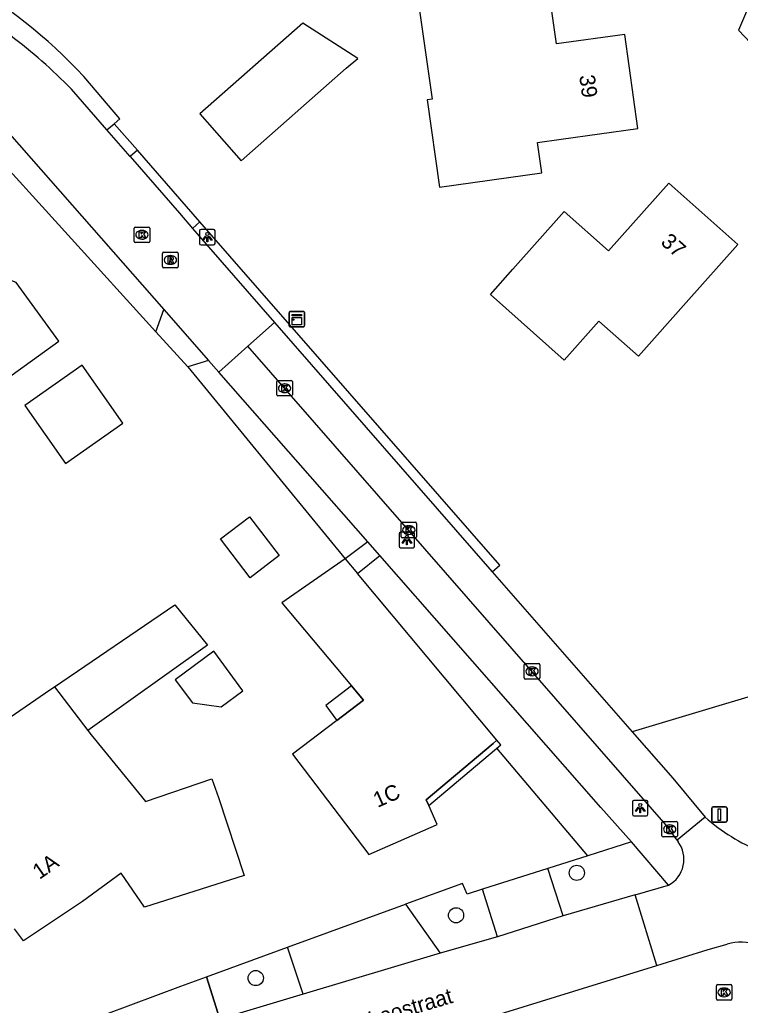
# Model space of a CAD drawing. Extents: x 162880 to 165536, y 384011 to 385179.
# Drawn here: x 164387.6 to 164434.1, y 384566.2 to 384629.8 of the extents above; entities that cross this region are included whole.
import ezdxf

# ---------------------------------------------------------------- set-up
doc = ezdxf.new("R2010")
doc.units = 0
for name, color, linetype in [('IMGEO_Boom', 7, 'Continuous'), ('IMGEO_Fietspad_open', 7, 'Continuous'), ('IMGEO_Groenvoorziening', 7, 'Continuous'), ('IMGEO_Hek', 7, 'Continuous'), ('IMGEO_Kast', 7, 'Continuous'), ('IMGEO_Kolk', 7, 'Continuous'), ('IMGEO_Lichtpunt', 7, 'Continuous'), ('IMGEO_Openbare_ruimte_label', 7, 'Continuous'), ('IMGEO_Pand', 7, 'Continuous'), ('IMGEO_Pand_nummerreeks', 7, 'Continuous'), ('IMGEO_Pand_overbouw', 7, 'Continuous'), ('IMGEO_Rijbaan_lokaal_gesloten', 7, 'Continuous'), ('IMGEO_Rijbaan_lokaal_open', 7, 'Continuous'), ('IMGEO_Rioolput', 7, 'Continuous'), ('IMGEO_Verkeersbordpaal', 7, 'Continuous'), ('IMGEO_Voetpad_open', 7, 'Continuous')]:
    doc.layers.add(name, color=color, linetype=linetype)

msp = doc.modelspace()

# ---------------------------------------------------------------- linework, layer by layer
at = {"layer": 'IMGEO_Boom'}
for centre in [(164423.527, 384574.764), (164415.745, 384572.029), (164402.832, 384567.983)]:
    msp.add_circle(centre, 0.489, dxfattribs=at)
at = {"layer": 'IMGEO_Fietspad_open'}
for points in [[(164404.035, 384610.25), (164418.078, 384594.182)], [(164429.988, 384576.87), (164429.286, 384577.838), (164402.314, 384608.718)], [(164418.078, 384594.182), (164427.093, 384583.867)], [(164427.093, 384583.867), (164429.719, 384580.862), (164431.808, 384578.35)]]:
    msp.add_lwpolyline(points, dxfattribs=at)
at = {"layer": 'IMGEO_Groenvoorziening'}
for points in [[(164372.988, 384627.356), (164380.322, 384624.675), (164382.861, 384623.493), (164385.057, 384622.108), (164396.389, 384609.653)], [(164393.707, 384623.057), (164394.068, 384623.372), (164391.741, 384626.106)], [(164393.241, 384622.656), (164393.707, 384623.057)], [(164393.707, 384623.057), (164395.199, 384621.35)], [(164418.078, 384594.182), (164418.568, 384594.61), (164399.23, 384616.737)], [(164398.45, 384607.388), (164408.589, 384595.018)], [(164410.054, 384596.111), (164408.589, 384595.018)], [(164409.395, 384594.054), (164410.838, 384595.218)], [(164439.703, 384587.637), (164427.093, 384583.867)], [(164424.241, 384575.864), (164418.378, 384582.813), (164418.628, 384583.024), (164418.37, 384583.325)], [(164427.049, 384576.756), (164424.241, 384575.864)], [(164424.241, 384575.864), (164421.654, 384575.042)], [(164417.442, 384573.704), (164416.471, 384573.395), (164416.162, 384574.089), (164412.48, 384572.749)], [(164399.667, 384568.063), (164404.871, 384569.965)]]:
    msp.add_lwpolyline(points, dxfattribs=at)
msp.add_arc((164368.28, 384604.499), 31.895, 42.64399, 61.10007, dxfattribs=at)
at = {"layer": 'IMGEO_Hek'}
for points in [[(164405.884, 384566.935), (164404.871, 384569.965)], [(164400.519, 384565.336), (164399.667, 384568.063)]]:
    msp.add_lwpolyline(points, dxfattribs=at)
at = {"layer": 'IMGEO_Kast'}
for p, q in [((164404.979, 384610.037), (164404.979, 384610.878)), ((164404.979, 384610.878), (164404.979, 384610.037)), ((164405.054, 384610.962), (164405.895, 384610.962)), ((164405.895, 384610.962), (164405.054, 384610.962)), ((164405.979, 384610.887), (164405.979, 384610.046)), ((164405.979, 384610.046), (164405.979, 384610.887)), ((164405.904, 384609.962), (164405.063, 384609.962)), ((164405.063, 384609.962), (164405.904, 384609.962))]:
    msp.add_line(p, q, dxfattribs=at)
for points in [[(164405.174, 384610.752), (164405.774, 384610.752), (164405.774, 384610.667), (164405.174, 384610.667), (164405.174, 384610.752)], [(164405.174, 384610.577), (164405.774, 384610.577), (164405.774, 384610.088), (164405.174, 384610.088), (164405.174, 384610.577)]]:
    msp.add_lwpolyline(points, dxfattribs=at)
msp.add_circle((164405.258, 384610.426), 0.0377, dxfattribs=at)
for centre, start, end in [((164405.057, 384610.884), 92.4484, 184.28452), ((164405.057, 384610.884), 92.4484, 184.28452), ((164405.901, 384610.884), 2.4484, 94.28452), ((164405.901, 384610.884), 2.4484, 94.28452), ((164405.057, 384610.04), 182.4484, 274.28452), ((164405.057, 384610.04), 182.4484, 274.28452), ((164405.901, 384610.04), 272.4484, 4.28452), ((164405.901, 384610.04), 272.4484, 4.28452)]:
    msp.add_arc(centre, 0.0779, start, end, dxfattribs=at)
at = {"layer": 'IMGEO_Kolk'}
for p, q in [((164394.993, 384615.472), (164394.993, 384616.324)), ((164395.068, 384616.398), (164395.92, 384616.398)), ((164395.481, 384616.178), (164395.506, 384616.178)), ((164395.994, 384616.324), (164395.994, 384615.472)), ((164395.504, 384615.618), (164395.479, 384615.618)), ((164395.92, 384615.398), (164395.068, 384615.398)), ((164404.189, 384605.582), (164404.189, 384606.434)), ((164404.264, 384606.508), (164405.116, 384606.508)), ((164404.677, 384606.288), (164404.702, 384606.288)), ((164405.19, 384606.434), (164405.19, 384605.582)), ((164405.116, 384605.508), (164404.264, 384605.508)), ((164404.7, 384605.728), (164404.675, 384605.728)), ((164412.199, 384596.438), (164412.199, 384597.29)), ((164412.274, 384597.364), (164413.126, 384597.364)), ((164412.687, 384597.144), (164412.712, 384597.144)), ((164413.2, 384597.29), (164413.2, 384596.438)), ((164412.71, 384596.584), (164412.685, 384596.584)), ((164413.126, 384596.364), (164412.274, 384596.364)), ((164420.144, 384587.331), (164420.144, 384588.183)), ((164420.219, 384588.257), (164421.071, 384588.257)), ((164421.145, 384588.183), (164421.145, 384587.331)), ((164420.632, 384588.037), (164420.657, 384588.037)), ((164421.071, 384587.257), (164420.219, 384587.257)), ((164420.655, 384587.477), (164420.63, 384587.477)), ((164429.091, 384578.077), (164429.943, 384578.077)), ((164429.016, 384577.151), (164429.016, 384578.003)), ((164429.504, 384577.857), (164429.529, 384577.857)), ((164430.017, 384578.003), (164430.017, 384577.151)), ((164429.943, 384577.077), (164429.091, 384577.077)), ((164429.527, 384577.297), (164429.502, 384577.297)), ((164432.525, 384566.633), (164432.525, 384567.485)), ((164432.6, 384567.559), (164433.452, 384567.559)), ((164433.013, 384567.339), (164433.038, 384567.339)), ((164433.526, 384567.485), (164433.526, 384566.633)), ((164433.036, 384566.779), (164433.011, 384566.779)), ((164433.452, 384566.559), (164432.6, 384566.559))]:
    msp.add_line(p, q, dxfattribs=at)
for points in [[(164394.993, 384615.472), (164394.993, 384616.324)], [(164395.068, 384616.398), (164395.92, 384616.398)], [(164395.994, 384616.324), (164395.994, 384615.472)], [(164395.314, 384616.098), (164395.437, 384616.098), (164395.437, 384615.947), (164395.567, 384616.098), (164395.731, 384616.098), (164395.585, 384615.947), (164395.738, 384615.698), (164395.586, 384615.698), (164395.501, 384615.862), (164395.437, 384615.795), (164395.437, 384615.698), (164395.314, 384615.698), (164395.314, 384616.098)], [(164395.92, 384615.398), (164395.068, 384615.398)], [(164404.189, 384605.582), (164404.189, 384606.434)], [(164404.264, 384606.508), (164405.116, 384606.508)], [(164404.51, 384606.208), (164404.633, 384606.208), (164404.633, 384606.057), (164404.763, 384606.208), (164404.927, 384606.208), (164404.781, 384606.057), (164404.934, 384605.808), (164404.782, 384605.808), (164404.697, 384605.972), (164404.633, 384605.905), (164404.633, 384605.808), (164404.51, 384605.808), (164404.51, 384606.208)], [(164405.19, 384606.434), (164405.19, 384605.582)], [(164405.116, 384605.508), (164404.264, 384605.508)], [(164412.199, 384596.438), (164412.199, 384597.29)], [(164412.274, 384597.364), (164413.126, 384597.364)], [(164413.2, 384597.29), (164413.2, 384596.438)], [(164412.52, 384597.064), (164412.643, 384597.064), (164412.643, 384596.913), (164412.773, 384597.064), (164412.937, 384597.064), (164412.791, 384596.913), (164412.944, 384596.664), (164412.792, 384596.664), (164412.707, 384596.828), (164412.643, 384596.761), (164412.643, 384596.664), (164412.52, 384596.664), (164412.52, 384597.064)], [(164413.126, 384596.364), (164412.274, 384596.364)], [(164420.144, 384587.331), (164420.144, 384588.183)], [(164420.219, 384588.257), (164421.071, 384588.257)], [(164421.145, 384588.183), (164421.145, 384587.331)], [(164420.465, 384587.957), (164420.588, 384587.957), (164420.588, 384587.806), (164420.718, 384587.957), (164420.882, 384587.957), (164420.736, 384587.806), (164420.889, 384587.557), (164420.737, 384587.557), (164420.652, 384587.721), (164420.588, 384587.654), (164420.588, 384587.557), (164420.465, 384587.557), (164420.465, 384587.957)], [(164421.071, 384587.257), (164420.219, 384587.257)], [(164429.091, 384578.077), (164429.943, 384578.077)], [(164429.016, 384577.151), (164429.016, 384578.003)], [(164429.337, 384577.777), (164429.46, 384577.777), (164429.46, 384577.626), (164429.59, 384577.777), (164429.754, 384577.777), (164429.608, 384577.626), (164429.761, 384577.377), (164429.609, 384577.377), (164429.524, 384577.541), (164429.46, 384577.474), (164429.46, 384577.377), (164429.337, 384577.377), (164429.337, 384577.777)], [(164430.017, 384578.003), (164430.017, 384577.151)], [(164429.943, 384577.077), (164429.091, 384577.077)], [(164432.525, 384566.633), (164432.525, 384567.485)], [(164432.6, 384567.559), (164433.452, 384567.559)], [(164432.846, 384567.259), (164432.969, 384567.259), (164432.969, 384567.108), (164433.099, 384567.259), (164433.263, 384567.259), (164433.117, 384567.108), (164433.27, 384566.859), (164433.118, 384566.859), (164433.033, 384567.023), (164432.969, 384566.956), (164432.969, 384566.859), (164432.846, 384566.859), (164432.846, 384567.259)], [(164433.526, 384567.485), (164433.526, 384566.633)], [(164433.452, 384566.559), (164432.6, 384566.559)]]:
    msp.add_lwpolyline(points, dxfattribs=at)
for centre, start, end in [((164395.07, 384616.322), 91.55205, 178.44795), ((164395.07, 384616.322), 91.55205, 178.44795), ((164395.918, 384616.322), 1.55205, 88.44795), ((164395.918, 384616.322), 1.55205, 88.44795), ((164395.07, 384615.474), 181.55205, 268.44795), ((164395.07, 384615.474), 181.55205, 268.44795), ((164395.918, 384615.474), 271.55205, 358.44795), ((164395.918, 384615.474), 271.55205, 358.44795), ((164404.266, 384606.432), 91.55205, 178.44795), ((164404.266, 384606.432), 91.55205, 178.44795), ((164405.114, 384606.432), 1.55205, 88.44795), ((164405.114, 384606.432), 1.55205, 88.44795), ((164404.266, 384605.584), 181.55205, 268.44795), ((164404.266, 384605.584), 181.55205, 268.44795), ((164405.114, 384605.584), 271.55205, 358.44795), ((164405.114, 384605.584), 271.55205, 358.44795), ((164412.276, 384597.288), 91.55205, 178.44795), ((164412.276, 384597.288), 91.55205, 178.44795), ((164413.124, 384597.288), 1.55205, 88.44795), ((164413.124, 384597.288), 1.55205, 88.44795), ((164412.276, 384596.44), 181.55205, 268.44795), ((164412.276, 384596.44), 181.55205, 268.44795), ((164413.124, 384596.44), 271.55205, 358.44795), ((164413.124, 384596.44), 271.55205, 358.44795), ((164420.221, 384588.181), 91.55205, 178.44795), ((164420.221, 384588.181), 91.55205, 178.44795), ((164421.069, 384588.181), 1.55205, 88.44795), ((164421.069, 384588.181), 1.55205, 88.44795), ((164420.221, 384587.333), 181.55205, 268.44795), ((164420.221, 384587.333), 181.55205, 268.44795), ((164421.069, 384587.333), 271.55205, 358.44795), ((164421.069, 384587.333), 271.55205, 358.44795), ((164429.093, 384578.001), 91.55205, 178.44795), ((164429.093, 384578.001), 91.55205, 178.44795), ((164429.941, 384578.001), 1.55205, 88.44795), ((164429.941, 384578.001), 1.55205, 88.44795), ((164429.093, 384577.153), 181.55205, 268.44795), ((164429.093, 384577.153), 181.55205, 268.44795), ((164429.941, 384577.153), 271.55205, 358.44795), ((164429.941, 384577.153), 271.55205, 358.44795), ((164432.602, 384567.483), 91.55205, 178.44795), ((164432.602, 384567.483), 91.55205, 178.44795), ((164433.45, 384567.483), 1.55205, 88.44795), ((164433.45, 384567.483), 1.55205, 88.44795), ((164432.602, 384566.635), 181.55205, 268.44795), ((164432.602, 384566.635), 181.55205, 268.44795), ((164433.45, 384566.635), 271.55205, 358.44795), ((164433.45, 384566.635), 271.55205, 358.44795)]:
    msp.add_arc(centre, 0.0765, start, end, dxfattribs=at)
for centre, major_axis, ratio, start_param, end_param in [((164395.48, 384615.898), (-0.387, 0.002), 0.722429, 4.712389, 7.853982), ((164395.505, 384615.898), (-0.39, 0.002), 0.717154, 1.570796, 4.712389), ((164404.676, 384606.008), (-0.387, 0.002), 0.722429, 4.712389, 7.853982), ((164404.701, 384606.008), (-0.39, 0.002), 0.717154, 1.570796, 4.712389), ((164412.686, 384596.864), (-0.387, 0.002), 0.722429, 4.712389, 7.853982), ((164412.711, 384596.864), (-0.39, 0.002), 0.717154, 1.570796, 4.712389), ((164420.631, 384587.757), (-0.387, 0.002), 0.722429, 4.712389, 7.853982), ((164420.656, 384587.757), (-0.39, 0.002), 0.717154, 1.570796, 4.712389), ((164429.503, 384577.577), (-0.387, 0.002), 0.722429, 4.712389, 7.853982), ((164429.528, 384577.577), (-0.39, 0.002), 0.717154, 1.570796, 4.712389), ((164433.012, 384567.059), (-0.387, 0.002), 0.722429, 4.712389, 7.853982), ((164433.037, 384567.059), (-0.39, 0.002), 0.717154, 1.570796, 4.712389)]:
    msp.add_ellipse(centre, major_axis=major_axis, ratio=ratio, start_param=start_param, end_param=end_param, dxfattribs=at)
at = {"layer": 'IMGEO_Lichtpunt'}
for p, q in [((164399.21, 384616.152), (164399.21, 384615.345)), ((164399.21, 384616.152), (164399.21, 384615.345)), ((164400.112, 384616.247), (164399.304, 384616.247)), ((164400.112, 384616.247), (164399.304, 384616.247)), ((164400.206, 384615.345), (164400.206, 384616.152)), ((164400.206, 384615.345), (164400.206, 384616.152)), ((164399.304, 384615.251), (164400.112, 384615.251)), ((164399.304, 384615.251), (164400.112, 384615.251)), ((164412.075, 384596.627), (164412.075, 384595.82)), ((164412.075, 384596.627), (164412.075, 384595.82)), ((164412.977, 384596.722), (164412.169, 384596.722)), ((164412.977, 384596.722), (164412.169, 384596.722)), ((164413.071, 384595.82), (164413.071, 384596.627)), ((164413.071, 384595.82), (164413.071, 384596.627)), ((164412.169, 384595.726), (164412.977, 384595.726)), ((164412.169, 384595.726), (164412.977, 384595.726)), ((164427.118, 384579.345), (164427.118, 384578.538)), ((164427.118, 384579.345), (164427.118, 384578.538)), ((164428.02, 384579.44), (164427.212, 384579.44)), ((164428.02, 384579.44), (164427.212, 384579.44)), ((164428.114, 384578.538), (164428.114, 384579.345)), ((164428.114, 384578.538), (164428.114, 384579.345)), ((164427.212, 384578.444), (164428.02, 384578.444)), ((164427.212, 384578.444), (164428.02, 384578.444))]:
    msp.add_line(p, q, dxfattribs=at)
for points in [[(164399.584, 384615.816), (164399.623, 384615.788), (164399.435, 384615.526), (164399.397, 384615.553), (164399.584, 384615.816)], [(164399.686, 384615.768), (164399.733, 384615.768), (164399.733, 384615.446), (164399.686, 384615.446), (164399.686, 384615.768)], [(164399.796, 384615.788), (164399.834, 384615.815), (164400.021, 384615.553), (164399.982, 384615.525), (164399.796, 384615.788)], [(164412.449, 384596.291), (164412.488, 384596.263), (164412.3, 384596.001), (164412.262, 384596.028), (164412.449, 384596.291)], [(164412.551, 384596.243), (164412.598, 384596.243), (164412.598, 384595.921), (164412.551, 384595.921), (164412.551, 384596.243)], [(164412.661, 384596.263), (164412.699, 384596.29), (164412.886, 384596.028), (164412.847, 384596), (164412.661, 384596.263)], [(164427.492, 384579.009), (164427.531, 384578.981), (164427.343, 384578.719), (164427.305, 384578.746), (164427.492, 384579.009)], [(164427.594, 384578.961), (164427.641, 384578.961), (164427.641, 384578.639), (164427.594, 384578.639), (164427.594, 384578.961)], [(164427.704, 384578.981), (164427.742, 384579.008), (164427.929, 384578.746), (164427.89, 384578.718), (164427.704, 384578.981)]]:
    msp.add_lwpolyline(points, dxfattribs=at)
for centre in [(164399.709, 384615.95), (164412.574, 384596.425), (164427.617, 384579.143)]:
    msp.add_circle(centre, 0.0994, dxfattribs=at)
for centre, start, end in [((164399.304, 384616.152), 90, 180), ((164399.304, 384616.152), 90, 180), ((164400.112, 384616.152), 0, 90), ((164400.112, 384616.152), 0, 90), ((164399.304, 384615.345), 180, 270), ((164399.304, 384615.345), 180, 270), ((164400.112, 384615.345), 270, 0), ((164400.112, 384615.345), 270, 360), ((164412.169, 384596.627), 90, 180), ((164412.169, 384596.627), 90, 180), ((164412.977, 384596.627), 0, 90), ((164412.977, 384596.627), 0, 90), ((164412.169, 384595.82), 180, 270), ((164412.169, 384595.82), 180, 270), ((164412.977, 384595.82), 270, 0), ((164412.977, 384595.82), 270, 360), ((164427.212, 384579.345), 90, 180), ((164427.212, 384579.345), 90, 180), ((164428.02, 384579.345), 0, 90), ((164428.02, 384579.345), 0, 90), ((164427.212, 384578.538), 180, 270), ((164427.212, 384578.538), 180, 270), ((164428.02, 384578.538), 270, 0), ((164428.02, 384578.538), 270, 360)]:
    msp.add_arc(centre, 0.0946, start, end, dxfattribs=at)
at = {"layer": 'IMGEO_Pand'}
for points in [[(164422.522, 384622.06), (164427.472, 384622.759), (164426.616, 384628.82), (164422.226, 384628.2), (164421.733, 384631.691), (164416.783, 384630.992), (164413.371, 384630.501), (164414.199, 384624.641), (164413.875, 384624.596), (164414.672, 384618.961), (164421.269, 384619.893), (164420.994, 384621.844), (164422.522, 384622.06)], [(164408.669, 384626.642), (164409.416, 384627.265), (164405.875, 384629.541), (164399.234, 384623.692), (164401.892, 384620.673), (164408.669, 384626.642)], [(164384.731, 384609.222), (164386.588, 384606.479), (164390.137, 384609.044), (164387.396, 384612.833), (164382.926, 384614.545), (164382.74, 384614.06), (164377.879, 384615.881), (164379.007, 384618.748), (164371.041, 384621.703)], [(164430.579, 384611.535), (164427.498, 384608.072), (164424.958, 384610.332), (164422.72, 384607.816), (164417.957, 384612.053), (164419.4, 384613.675), (164422.723, 384617.41), (164425.576, 384614.872), (164429.451, 384619.229), (164433.902, 384615.27), (164430.579, 384611.535)], [(164390.558, 384601.158), (164394.264, 384603.751), (164391.65, 384607.486), (164387.944, 384604.893), (164390.558, 384601.158)], [(164400.563, 384596.295), (164402.437, 384597.722), (164404.345, 384595.215), (164402.471, 384593.788), (164400.563, 384596.295)], [(164408.589, 384595.018), (164404.523, 384592.164), (164405.528, 384590.966), (164409.011, 384586.812), (164409.783, 384585.891), (164408.069, 384584.588), (164405.203, 384582.41), (164410.116, 384575.945), (164414.478, 384577.866), (164414.535, 384577.891), (164413.992, 384579.102), (164413.824, 384579.48), (164418.136, 384583.1), (164418.37, 384583.325)], [(164408.589, 384595.018), (164409.395, 384594.054)], [(164418.37, 384583.325), (164409.395, 384594.054)], [(164389.861, 384586.767), (164397.621, 384592.045), (164399.715, 384589.437), (164392.012, 384583.939)], [(164398.75, 384585.719), (164400.602, 384585.462), (164402.004, 384586.499), (164400.12, 384589.047), (164397.643, 384587.216), (164398.75, 384585.719)], [(164385.331, 384583.671), (164389.618, 384586.601), (164389.861, 384586.767)], [(164389.861, 384586.767), (164392.012, 384583.939)], [(164392.012, 384583.939), (164392.22, 384583.666), (164395.457, 384579.696), (164395.721, 384579.372), (164400.01, 384580.831), (164400.42, 384579.623), (164402.088, 384574.602), (164395.658, 384572.551), (164394.153, 384574.743), (164391.672, 384572.928), (164387.855, 384570.38), (164387.287, 384571.149)]]:
    msp.add_lwpolyline(points, dxfattribs=at)
at = {"layer": 'IMGEO_Pand_overbouw'}
for points in [[(164408.069, 384584.588), (164409.783, 384585.891), (164409.011, 384586.812), (164407.343, 384585.544)], [(164418.37, 384583.325), (164418.136, 384583.1), (164413.824, 384579.48), (164413.992, 384579.102), (164418.628, 384583.024)]]:
    msp.add_lwpolyline(points, close=True, dxfattribs=at)
at = {"layer": 'IMGEO_Rijbaan_lokaal_gesloten'}
for points in [[(164431.808, 384578.35), (164429.988, 384576.87)], [(164429.988, 384576.87), (164430.06, 384576.771)], [(164427.299, 384573.345), (164429.447, 384573.973)], [(164427.299, 384573.345), (164422.659, 384571.99)], [(164428.697, 384568.797), (164427.299, 384573.345)], [(164422.659, 384571.99), (164418.418, 384570.637)], [(164418.418, 384570.637), (164414.711, 384569.595)], [(164428.697, 384568.797), (164432.004, 384569.82), (164433.228, 384570.172)], [(164414.711, 384569.595), (164405.884, 384566.935)], [(164373.701, 384551.792), (164428.697, 384568.797)], [(164405.884, 384566.935), (164400.519, 384565.336)]]:
    msp.add_lwpolyline(points, dxfattribs=at)
for centre, radius, start, end in [((164440.199, 384587.907), 12.718, 228.71587, 247.63084), ((164428.547, 384575.636), 1.891, 298.41961, 36.86558), ((164434.154, 384566.673), 3.619, 43.01328, 104.81648)]:
    msp.add_arc(centre, radius, start, end, dxfattribs=at)
at = {"layer": 'IMGEO_Rijbaan_lokaal_open'}
for points in [[(164451.182, 384637.58), (164449.668, 384635.024), (164435.756, 384633.328), (164433.962, 384629.085), (164436.241, 384626.664), (164441.79, 384631.369), (164446.663, 384632.039), (164447.705, 384630.678), (164440.413, 384622.608), (164443.271, 384620.282), (164445.925, 384620.983), (164446.564, 384624.688), (164453.72, 384632.716), (164456.096, 384633.817)], [(164393.241, 384622.656), (164390.949, 384625.29)], [(164394.735, 384620.938), (164393.241, 384622.656)], [(164386.964, 384622.407), (164396.9, 384611.092)], [(164394.735, 384620.938), (164397.906, 384617.294), (164398.757, 384616.316)], [(164398.757, 384616.316), (164404.035, 384610.25)], [(164396.9, 384611.092), (164399.792, 384607.798)], [(164402.314, 384608.718), (164404.035, 384610.25)], [(164400.445, 384607.054), (164402.314, 384608.718)], [(164399.792, 384607.798), (164400.445, 384607.054)]]:
    msp.add_lwpolyline(points, dxfattribs=at)
msp.add_arc((164366.146, 384600.996), 34.719, 44.40653, 53.04012, dxfattribs=at)
at = {"layer": 'IMGEO_Rioolput'}
for p, q in [((164396.827, 384613.851), (164396.827, 384614.703)), ((164396.902, 384614.777), (164397.754, 384614.777)), ((164397.315, 384614.557), (164397.34, 384614.557)), ((164397.828, 384614.703), (164397.828, 384613.851)), ((164397.754, 384613.777), (164396.902, 384613.777)), ((164397.338, 384613.997), (164397.313, 384613.997))]:
    msp.add_line(p, q, dxfattribs=at)
for points in [[(164396.827, 384613.851), (164396.827, 384614.703)], [(164396.902, 384614.777), (164397.754, 384614.777)], [(164397.416, 384614.475), (164397.164, 384614.477), (164397.164, 384614.077)], [(164397.164, 384614.077), (164397.288, 384614.077), (164397.288, 384614.239), (164397.299, 384614.239)], [(164397.342, 384614.396), (164397.288, 384614.396), (164397.288, 384614.315)], [(164397.288, 384614.315), (164397.34, 384614.315)], [(164397.828, 384614.703), (164397.828, 384613.851)], [(164397.754, 384613.777), (164396.902, 384613.777)], [(164397.346, 384614.21), (164397.417, 384614.077), (164397.557, 384614.077), (164397.492, 384614.203)]]:
    msp.add_lwpolyline(points, dxfattribs=at)
for centre, radius, start, end in [((164396.904, 384614.701), 0.0765, 91.55205, 178.44795), ((164396.904, 384614.701), 0.0765, 91.55205, 178.44795), ((164397.298, 384614.186), 0.0533, 26.02933, 88.69889), ((164397.324, 384614.504), 0.19, 274.7715, 282.96867), ((164397.348, 384614.3), 0.0964, 77.00612, 93.18647), ((164397.362, 384614.357), 0.0378, 276.66336, 79.67722), ((164397.415, 384614.365), 0.109, 350.36119, 89.41601), ((164397.413, 384614.365), 0.112, 277.58423, 350.98172), ((164397.397, 384614.15), 0.108, 29.51342, 73.79051), ((164397.752, 384614.701), 0.0765, 1.55205, 88.44795), ((164397.752, 384614.701), 0.0765, 1.55205, 88.44795), ((164396.904, 384613.853), 0.0765, 181.55205, 268.44795), ((164396.904, 384613.853), 0.0765, 181.55205, 268.44795), ((164397.752, 384613.853), 0.0765, 271.55205, 358.44795), ((164397.752, 384613.853), 0.0765, 271.55205, 358.44795)]:
    msp.add_arc(centre, radius, start, end, dxfattribs=at)
for centre, major_axis, ratio, start_param, end_param in [((164397.314, 384614.277), (-0.387, 0.002), 0.722429, 4.712389, 7.853982), ((164397.339, 384614.277), (-0.39, 0.002), 0.717154, 1.570796, 4.712389)]:
    msp.add_ellipse(centre, major_axis=major_axis, ratio=ratio, start_param=start_param, end_param=end_param, dxfattribs=at)
at = {"layer": 'IMGEO_Verkeersbordpaal'}
for p, q in [((164432.227, 384578.125), (164432.227, 384578.925)), ((164432.227, 384578.925), (164432.227, 384578.125)), ((164432.327, 384579.025), (164433.117, 384579.025)), ((164433.117, 384579.025), (164432.327, 384579.025)), ((164433.217, 384578.925), (164433.217, 384578.125)), ((164433.217, 384578.125), (164433.217, 384578.925)), ((164433.117, 384578.025), (164432.327, 384578.025)), ((164432.327, 384578.025), (164433.117, 384578.025))]:
    msp.add_line(p, q, dxfattribs=at)
msp.add_lwpolyline([(164432.647, 384578.9), (164432.797, 384578.9), (164432.797, 384578.15), (164432.647, 384578.15), (164432.647, 384578.9)], dxfattribs=at)
for centre, start, end in [((164432.327, 384578.925), 90, 180), ((164432.327, 384578.925), 90, 180), ((164433.117, 384578.925), 0, 90), ((164433.117, 384578.925), 360, 90), ((164432.327, 384578.125), 180, 270), ((164432.327, 384578.125), 180, 270), ((164433.117, 384578.125), 270, 0), ((164433.117, 384578.125), 270, 0)]:
    msp.add_arc(centre, 0.1, start, end, dxfattribs=at)
at = {"layer": 'IMGEO_Voetpad_open'}
for points in [[(164395.199, 384621.35), (164394.735, 384620.938)], [(164399.23, 384616.737), (164398.377, 384617.713), (164395.199, 384621.35)], [(164398.757, 384616.316), (164399.23, 384616.737)], [(164396.389, 384609.653), (164396.9, 384611.092)], [(164398.45, 384607.388), (164396.389, 384609.653)], [(164399.792, 384607.798), (164398.45, 384607.388)], [(164410.054, 384596.111), (164400.445, 384607.054)], [(164410.838, 384595.218), (164410.054, 384596.111)], [(164427.049, 384576.756), (164425.088, 384578.989), (164410.838, 384595.218)], [(164429.447, 384573.973), (164427.049, 384576.756)], [(164421.654, 384575.042), (164417.442, 384573.704)], [(164422.659, 384571.99), (164421.654, 384575.042)], [(164418.418, 384570.637), (164417.442, 384573.704)], [(164404.871, 384569.965), (164412.48, 384572.749)], [(164412.48, 384572.749), (164414.711, 384569.595)], [(164405.884, 384566.935), (164404.871, 384569.965)], [(164391.271, 384564.943), (164391.547, 384565.046), (164398.012, 384567.457), (164399.667, 384568.063)], [(164399.667, 384568.063), (164400.519, 384565.336)]]:
    msp.add_lwpolyline(points, dxfattribs=at)

# ---------------------------------------------------------------- texts
at = {"layer": 'IMGEO_Openbare_ruimte_label'}
msp.add_text('Loostraat', height=1, rotation=16.49622, dxfattribs=at).set_placement((164410.263, 384564.82))
at = {"layer": 'IMGEO_Pand_nummerreeks'}
for s, rotation, p in [('39', 278.03876, (164423.68, 384626.149)), ('37', 318.34809, (164428.879, 384615.348)), ('1C', 23.76629, (164410.681, 384578.948)), ('1A', 34.99202, (164388.889, 384574.309))]:
    msp.add_text(s, height=1, rotation=rotation, dxfattribs=at).set_placement(p)

doc.saveas('drawing.dxf')
